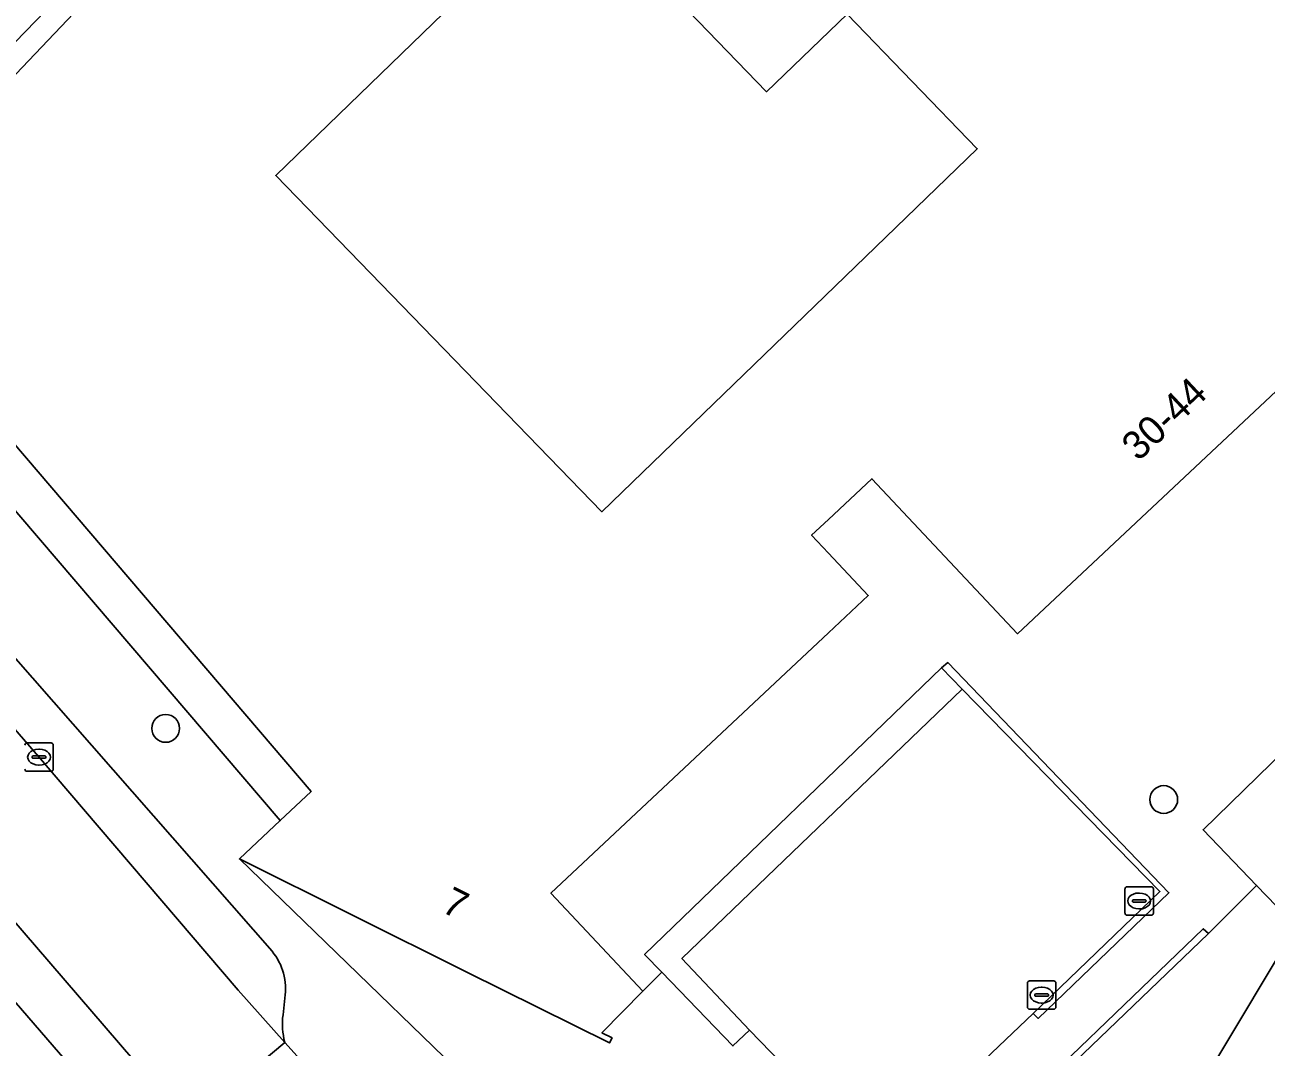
# Model space of a CAD drawing. Extents: x 160349 to 161355, y 381727 to 382854.
# Drawn here: x 160971.7 to 161015.41, y 382572.91 to 382608.92 of the extents above; entities that cross this region are included whole.
import ezdxf

# ---------------------------------------------------------------- set-up
doc = ezdxf.new("R2010")
doc.units = 0
for name, color, linetype in [('IMGEO_Boom', 7, 'Continuous'), ('IMGEO_Erf', 7, 'Continuous'), ('IMGEO_Groenvoorziening', 7, 'Continuous'), ('IMGEO_Kolk', 7, 'Continuous'), ('IMGEO_Muur', 7, 'Continuous'), ('IMGEO_Pand', 7, 'Continuous'), ('IMGEO_Pand_nummerreeks', 7, 'Continuous'), ('IMGEO_Parkeervlak_open', 7, 'Continuous'), ('IMGEO_Rijbaan_lokaal_open', 7, 'Continuous'), ('IMGEO_Terreindeel_gesloten', 7, 'Continuous'), ('IMGEO_Terreindeel_open', 7, 'Continuous'), ('IMGEO_Voetpad_open', 7, 'Continuous')]:
    doc.layers.add(name, color=color, linetype=linetype)

msp = doc.modelspace()

# ---------------------------------------------------------------- linework, layer by layer
at = {"layer": 'IMGEO_Boom'}
for centre in [(160976.657, 382584.137), (161011.807, 382581.631)]:
    msp.add_circle(centre, 0.489, dxfattribs=at)
at = {"layer": 'IMGEO_Erf'}
msp.add_lwpolyline([(161005.239, 382604.558), (161000.653, 382609.304), (160997.82, 382606.565), (160991.968, 382612.62), (160993.751, 382614.343), (160992.712, 382615.422), (160980.533, 382603.619), (160992.015, 382591.77)], close=True, dxfattribs=at)
msp.add_lwpolyline([(161025.627, 382605.267), (161006.656, 382587.469), (161001.529, 382592.934), (161000, 382591.499), (160999.408, 382590.944), (161000, 382590.313), (161001.403, 382588.818), (161000, 382587.502), (160990.223, 382578.329), (160993.459, 382574.88), (160994.129, 382575.546), (160993.522, 382576.175), (161003.986, 382586.265), (161004.201, 382586.453), (161011.989, 382578.345), (161007.383, 382573.923), (161007.204, 382574.093), (161004.054, 382571.089), (161005.455, 382569.633), (161013.198, 382577.08), (161013.378, 382576.912), (161015.075, 382578.608), (161013.195, 382580.567), (161018.943, 382586.171)], dxfattribs=at)
at = {"layer": 'IMGEO_Groenvoorziening'}
for points in [[(160989.121, 382621.107), (160986.3, 382623.762), (160963.88, 382600.592), (160964.457, 382600.03), (160964.501, 382599.987), (160965.499, 382601), (160966.843, 382602.422), (160985.885, 382622.467), (160992.712, 382615.422), (160993.751, 382614.343), (160995.586, 382612.445), (160996.782, 382613.698)], [(160968.001, 382598.047), (160966.913, 382597.007), (160980.695, 382580.891), (160981.782, 382581.91), (160968.042, 382597.998)]]:
    msp.add_lwpolyline(points, close=True, dxfattribs=at)
at = {"layer": 'IMGEO_Kolk'}
for p, q in [((160971.773, 382583.626), (160972.625, 382583.626)), ((160972.186, 382583.406), (160972.211, 382583.406)), ((160972.699, 382583.552), (160972.699, 382582.7)), ((160971.957, 382583.12), (160971.957, 382583.132)), ((160972.395, 382583.083), (160971.997, 382583.083)), ((160972, 382583.169), (160972.398, 382583.169)), ((160972.441, 382583.132), (160972.441, 382583.12)), ((160972.625, 382582.626), (160971.773, 382582.626)), ((160972.209, 382582.846), (160972.184, 382582.846)), ((161010.442, 382577.631), (161010.442, 382578.483)), ((161010.517, 382578.557), (161011.369, 382578.557)), ((161011.443, 382578.483), (161011.443, 382577.631)), ((161010.701, 382578.051), (161010.701, 382578.063)), ((161010.744, 382578.1), (161011.142, 382578.1)), ((161010.93, 382578.337), (161010.955, 382578.337)), ((161011.185, 382578.063), (161011.185, 382578.051)), ((161011.139, 382578.014), (161010.741, 382578.014)), ((161010.953, 382577.777), (161010.928, 382577.777)), ((161011.369, 382577.557), (161010.517, 382577.557)), ((161007.007, 382574.316), (161007.007, 382575.168)), ((161007.082, 382575.242), (161007.934, 382575.242)), ((161007.495, 382575.022), (161007.52, 382575.022)), ((161008.008, 382575.168), (161008.008, 382574.316)), ((161007.266, 382574.736), (161007.266, 382574.748)), ((161007.704, 382574.699), (161007.306, 382574.699)), ((161007.309, 382574.785), (161007.707, 382574.785)), ((161007.75, 382574.748), (161007.75, 382574.736)), ((161007.934, 382574.242), (161007.082, 382574.242)), ((161007.518, 382574.462), (161007.493, 382574.462))]:
    msp.add_line(p, q, dxfattribs=at)
for points in [[(160971.773, 382583.626), (160972.625, 382583.626)], [(160972.699, 382583.552), (160972.699, 382582.7)], [(160972.625, 382582.626), (160971.773, 382582.626)], [(161010.442, 382577.631), (161010.442, 382578.483)], [(161010.517, 382578.557), (161011.369, 382578.557)], [(161011.443, 382578.483), (161011.443, 382577.631)], [(161011.369, 382577.557), (161010.517, 382577.557)], [(161007.007, 382574.316), (161007.007, 382575.168)], [(161007.082, 382575.242), (161007.934, 382575.242)], [(161008.008, 382575.168), (161008.008, 382574.316)], [(161007.934, 382574.242), (161007.082, 382574.242)]]:
    msp.add_lwpolyline(points, dxfattribs=at)
for centre, radius, start, end in [((160971.775, 382583.55), 0.0765, 91.552, 178.448), ((160971.775, 382583.55), 0.0765, 91.552, 178.448), ((160972.623, 382583.55), 0.0765, 1.552, 88.448), ((160972.623, 382583.55), 0.0765, 1.552, 88.448), ((160971.997, 382583.129), 0.0403, 85.8775, 175.7526), ((160971.994, 382583.119), 0.0366, 178.938, 274.7102), ((160972.398, 382583.126), 0.043, 264.8664, 352.4533), ((160972.402, 382583.131), 0.0386, 1.7309, 96.639), ((160971.775, 382582.702), 0.0765, 181.552, 268.448), ((160971.775, 382582.702), 0.0765, 181.552, 268.448), ((160972.623, 382582.702), 0.0765, 271.552, 358.448), ((160972.623, 382582.702), 0.0765, 271.552, 358.448), ((161010.519, 382578.481), 0.0765, 91.552, 178.448), ((161010.519, 382578.481), 0.0765, 91.552, 178.448), ((161011.367, 382578.481), 0.0765, 1.552, 88.448), ((161011.367, 382578.481), 0.0765, 1.552, 88.448), ((161010.741, 382578.06), 0.0403, 85.8775, 175.7526), ((161010.738, 382578.05), 0.0366, 178.938, 274.7102), ((161011.142, 382578.057), 0.043, 264.8664, 352.4533), ((161011.146, 382578.062), 0.0386, 1.7309, 96.639), ((161010.519, 382577.633), 0.0765, 181.552, 268.448), ((161010.519, 382577.633), 0.0765, 181.552, 268.448), ((161011.367, 382577.633), 0.0765, 271.552, 358.448), ((161011.367, 382577.633), 0.0765, 271.552, 358.448), ((161007.084, 382575.166), 0.0765, 91.552, 178.448), ((161007.084, 382575.166), 0.0765, 91.552, 178.448), ((161007.932, 382575.166), 0.0765, 1.552, 88.448), ((161007.932, 382575.166), 0.0765, 1.552, 88.448), ((161007.306, 382574.745), 0.0403, 85.8775, 175.7526), ((161007.303, 382574.735), 0.0366, 178.938, 274.7102), ((161007.707, 382574.742), 0.043, 264.8664, 352.4533), ((161007.711, 382574.747), 0.0386, 1.7309, 96.639), ((161007.084, 382574.318), 0.0765, 181.552, 268.448), ((161007.084, 382574.318), 0.0765, 181.552, 268.448), ((161007.932, 382574.318), 0.0765, 271.552, 358.448), ((161007.932, 382574.318), 0.0765, 271.552, 358.448)]:
    msp.add_arc(centre, radius, start, end, dxfattribs=at)
for centre, major_axis, ratio, start_param, end_param in [((160972.185, 382583.126), (-0.387, 0.002), 0.722429, 4.712389, 7.853982), ((160972.21, 382583.126), (-0.39, 0.002), 0.717154, 1.570796, 4.712389), ((161010.929, 382578.057), (-0.387, 0.002), 0.722429, 4.712389, 7.853982), ((161010.954, 382578.057), (-0.39, 0.002), 0.717154, 1.570796, 4.712389), ((161007.494, 382574.742), (-0.387, 0.002), 0.722429, 4.712389, 7.853982), ((161007.519, 382574.742), (-0.39, 0.002), 0.717154, 1.570796, 4.712389)]:
    msp.add_ellipse(centre, major_axis=major_axis, ratio=ratio, start_param=start_param, end_param=end_param, dxfattribs=at)
at = {"layer": 'IMGEO_Muur'}
for points in [[(161004.708, 382585.525), (161011.671, 382578.392), (161007.204, 382574.093), (161007.383, 382573.923), (161011.989, 382578.345), (161004.201, 382586.453), (161003.986, 382586.265)], [(161004.708, 382585.525), (161003.986, 382586.265), (160993.522, 382576.175), (160994.129, 382575.546), (160996.633, 382572.949), (160997.222, 382573.505), (160994.841, 382576.029)], [(161003.853, 382570.944), (161005.451, 382569.293), (161013.378, 382576.912), (161013.198, 382577.08), (161005.455, 382569.633), (161004.054, 382571.089)]]:
    msp.add_lwpolyline(points, close=True, dxfattribs=at)
at = {"layer": 'IMGEO_Pand'}
for points in [[(160985.885, 382622.467), (160966.843, 382602.422)], [(160991.968, 382612.62), (160997.82, 382606.565), (161000.653, 382609.304), (161005.239, 382604.558), (160992.015, 382591.77), (160980.533, 382603.619), (160992.712, 382615.422)], [(160968.042, 382597.998), (160981.782, 382581.91), (160980.695, 382580.891), (160979.253, 382579.538), (160987.266, 382575.555), (160992.291, 382573.057), (160992.38, 382573.236), (160992.022, 382573.414), (160993.459, 382574.88), (160990.223, 382578.329), (161000, 382587.502), (161001.403, 382588.818), (161000, 382590.313), (160999.408, 382590.944), (161000, 382591.499), (161001.529, 382592.934), (161006.656, 382587.469), (161025.627, 382605.267), (161028.559, 382602.141), (161031.115, 382604.539), (161033.683, 382601.802), (161038.981, 382606.773), (161035.56, 382610.42)]]:
    msp.add_lwpolyline(points, dxfattribs=at)
at = {"layer": 'IMGEO_Parkeervlak_open'}
for points in [[(160977.547, 382570.1), (160977.447, 382570.217), (160961.919, 382588.266), (160947.852, 382604.361), (160947.599, 382604.651)], [(160948.195, 382601.298), (160974.371, 382571.002)], [(160964.27, 382594.688), (160963.079, 382593.642), (160972.179, 382583.148), (160979.215, 382574.917), (160980.852, 382573.073)], [(160980.403, 382576.287), (160964.27, 382594.688)], [(160980.791, 382574.047), (160980.853, 382574.636)]]:
    msp.add_lwpolyline(points, dxfattribs=at)
for centre, radius, start, end in [((160978.822, 382574.969), 2.059, 350.6869, 39.8057), ((160983.457, 382573.725), 2.686, 173.1151, 194.0523)]:
    msp.add_arc(centre, radius, start, end, dxfattribs=at)
at = {"layer": 'IMGEO_Rijbaan_lokaal_open'}
for points in [[(160963.079, 382593.642), (160960.364, 382596.772), (160959.884, 382597.327), (160957.346, 382600.275), (160957.19, 382600.457), (160951.318, 382607.34), (160947.852, 382604.361), (160961.919, 382588.266), (160977.447, 382570.217), (160980.852, 382573.073), (160979.215, 382574.917), (160972.179, 382583.148)], [(160980.852, 382573.073), (160977.447, 382570.217), (160977.547, 382570.1), (160978.77, 382568.679), (160980.393, 382566.829), (160983.726, 382569.883)]]:
    msp.add_lwpolyline(points, close=True, dxfattribs=at)
at = {"layer": 'IMGEO_Terreindeel_gesloten'}
msp.add_lwpolyline([(161004.054, 382571.089), (161007.204, 382574.093), (161011.671, 382578.392), (161004.708, 382585.525), (160994.841, 382576.029), (160997.222, 382573.505), (161001.719, 382568.872), (161003.853, 382570.944)], close=True, dxfattribs=at)
at = {"layer": 'IMGEO_Terreindeel_open'}
msp.add_lwpolyline([(161022.393, 382582.754), (161018.943, 382586.171), (161013.195, 382580.567), (161015.075, 382578.608), (161016.471, 382577.154)], close=True, dxfattribs=at)
at = {"layer": 'IMGEO_Voetpad_open'}
for points in [[(161121.797, 382668.264), (161119.081, 382671.473), (161105.295, 382660.762), (161103.436, 382659.6), (161089.932, 382646.669), (161089.085, 382645.859), (161086.165, 382643.062), (161054.151, 382612.787), (161053.198, 382611.886), (161044.677, 382603.828), (161022.393, 382582.754), (161016.471, 382577.154), (161013.466, 382572.142), (161013.42, 382572.043), (161011.571, 382568.394), (161011.447, 382568.444), (161007.353, 382560.48), (161007.465, 382560.409), (161006.583, 382558.627), (161005.617, 382556.784), (161004.643, 382554.826), (161004.903, 382554.62), (161005.665, 382553.906)], [(160963.88, 382600.592), (160986.3, 382623.762), (160989.121, 382621.107), (160993.232, 382625.382), (160994.103, 382626.306), (161001.79, 382618.884), (160996.782, 382613.698), (160995.586, 382612.445), (160997.537, 382610.427), (160998.528, 382611.382), (160997.924, 382611.947), (161005.033, 382619.299), (160995.899, 382628.14), (160997.361, 382629.669), (160997.974, 382630.323), (160997.502, 382630.785), (160995.649, 382632.598), (160990.847, 382627.605), (160989.124, 382625.79), (160987.93, 382626.948), (160981.534, 382620.362), (160964.66, 382602.988)], [(160974.371, 382571.002), (160948.195, 382601.298)], [(160996.244, 382563.958), (160991.882, 382567.364), (160990.257, 382568.875), (160979.253, 382579.538), (160980.695, 382580.891), (160966.913, 382597.007), (160964.27, 382594.688), (160980.403, 382576.287)], [(161013.466, 382572.142), (161016.471, 382577.154), (161015.075, 382578.608), (161013.378, 382576.912), (161005.451, 382569.293), (161003.853, 382570.944), (161001.719, 382568.872), (160997.222, 382573.505), (160996.633, 382572.949), (160994.129, 382575.546), (160993.459, 382574.88), (160992.022, 382573.414), (160992.38, 382573.236), (160992.291, 382573.057), (160987.266, 382575.555), (160979.253, 382579.538), (160990.257, 382568.875), (160991.234, 382569.883)], [(160980.853, 382574.636), (160980.791, 382574.047)], [(160980.852, 382573.073), (160983.726, 382569.883), (160983.85, 382569.746)]]:
    msp.add_lwpolyline(points, dxfattribs=at)
for centre, radius, start, end in [((160978.822, 382574.969), 2.059, 350.6869, 39.8057), ((160983.457, 382573.725), 2.686, 173.1151, 194.0523)]:
    msp.add_arc(centre, radius, start, end, dxfattribs=at)

# ---------------------------------------------------------------- texts
at = {"layer": 'IMGEO_Pand_nummerreeks'}
for s, rotation, p in [('30-44', 43.1724, (161010.911, 382593.518)), ('7', 333.5695, (160986.322, 382577.7))]:
    msp.add_text(s, height=1, rotation=rotation, dxfattribs=at).set_placement(p)

doc.saveas('drawing.dxf')
